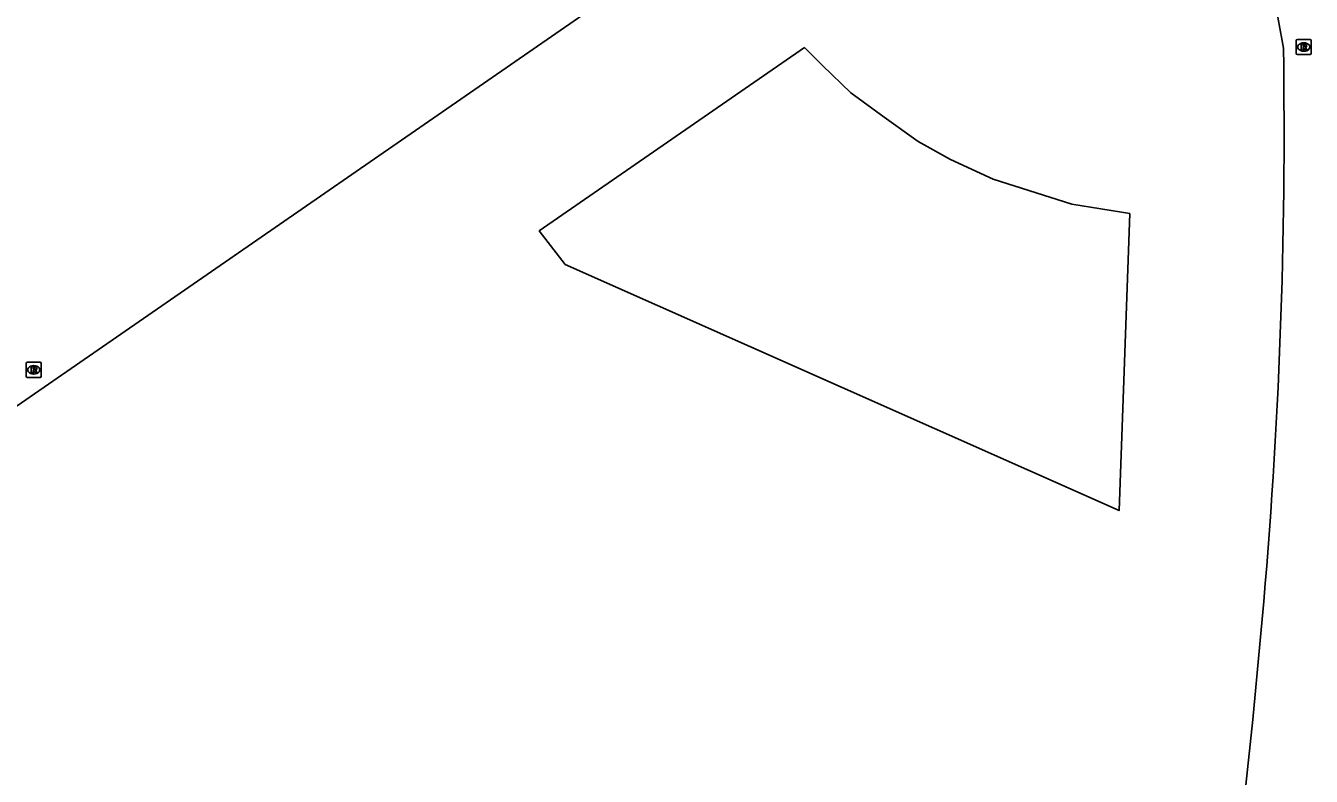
# Model space of a CAD drawing. Extents: x 155018 to 156648, y 383980 to 385733.
# Drawn here: x 155889.6 to 155975.1, y 384565.1 to 384615 of the extents above; entities that cross this region are included whole.
import ezdxf

# ---------------------------------------------------------------- set-up
doc = ezdxf.new("R2010")
doc.units = 0
doc.layers.add('IMGEO_Pand', color=7, linetype='Continuous')
doc.layers.add('IMGEO_Rioolput', color=7, linetype='Continuous')

msp = doc.modelspace()

# ---------------------------------------------------------------- linework, layer by layer
at = {"layer": 'IMGEO_Pand'}
for points in [[(155973.215, 384613.511), (155972.217, 384618.987), (155969.744, 384623.74), (155965.641, 384627.693), (155960.697, 384630.244), (155955.291, 384631.292), (155949.704, 384630.566), (155944.734, 384628.249), (155784.56, 384517.463), (155780.361, 384514.559)], [(155941.39, 384613.544), (155942.593, 384612.364), (155944.477, 384610.539), (155946.68, 384608.922), (155948.937, 384607.304), (155951.092, 384606.111), (155953.935, 384604.803), (155959.154, 384603.146), (155963.01, 384602.514), (155962.301, 384582.77), (155925.502, 384599.134), (155923.773, 384601.359), (155941.39, 384613.544)]]:
    msp.add_lwpolyline(points, dxfattribs=at)
for centre, radius, start, end in [((155611.337, 384607.971), 361.921, 354.85993, 0.87711), ((155548.879, 384611.802), 424.474, 347.88019, 355.10015)]:
    msp.add_arc(centre, radius, start, end, dxfattribs=at)
at = {"layer": 'IMGEO_Rioolput'}
for p, q in [((155974.065, 384613.158), (155974.065, 384614.01)), ((155974.14, 384614.084), (155974.992, 384614.084)), ((155974.553, 384613.864), (155974.578, 384613.864)), ((155975.066, 384614.01), (155975.066, 384613.158)), ((155974.992, 384613.084), (155974.14, 384613.084)), ((155974.576, 384613.304), (155974.551, 384613.304)), ((155889.684, 384591.698), (155889.684, 384592.55)), ((155889.759, 384592.624), (155890.611, 384592.624)), ((155890.685, 384592.55), (155890.685, 384591.698)), ((155890.195, 384591.844), (155890.17, 384591.844)), ((155890.172, 384592.404), (155890.197, 384592.404)), ((155890.611, 384591.624), (155889.759, 384591.624))]:
    msp.add_line(p, q, dxfattribs=at)
for points in [[(155974.065, 384613.158), (155974.065, 384614.01)], [(155974.14, 384614.084), (155974.992, 384614.084)], [(155975.066, 384614.01), (155975.066, 384613.158)], [(155974.992, 384613.084), (155974.14, 384613.084)], [(155974.654, 384613.782), (155974.402, 384613.784), (155974.402, 384613.384)], [(155974.402, 384613.384), (155974.526, 384613.384), (155974.526, 384613.546), (155974.537, 384613.546)], [(155974.58, 384613.703), (155974.526, 384613.703), (155974.526, 384613.622)], [(155974.526, 384613.622), (155974.578, 384613.622)], [(155974.584, 384613.517), (155974.655, 384613.384), (155974.795, 384613.384), (155974.73, 384613.51)], [(155889.684, 384591.698), (155889.684, 384592.55)], [(155889.759, 384592.624), (155890.611, 384592.624)], [(155890.685, 384592.55), (155890.685, 384591.698)], [(155890.273, 384592.322), (155890.021, 384592.324), (155890.021, 384591.924)], [(155890.021, 384591.924), (155890.145, 384591.924), (155890.145, 384592.086), (155890.156, 384592.086)], [(155890.199, 384592.243), (155890.145, 384592.243), (155890.145, 384592.162)], [(155890.145, 384592.162), (155890.197, 384592.162)], [(155890.203, 384592.057), (155890.274, 384591.924), (155890.414, 384591.924), (155890.349, 384592.05)], [(155890.611, 384591.624), (155889.759, 384591.624)]]:
    msp.add_lwpolyline(points, dxfattribs=at)
for centre, radius, start, end in [((155974.142, 384614.008), 0.0765, 91.55205, 178.44795), ((155974.142, 384614.008), 0.0765, 91.55205, 178.44795), ((155974.99, 384614.008), 0.0765, 1.55205, 88.44795), ((155974.99, 384614.008), 0.0765, 1.55205, 88.44795), ((155974.142, 384613.16), 0.0765, 181.55205, 268.44795), ((155974.142, 384613.16), 0.0765, 181.55205, 268.44795), ((155974.536, 384613.493), 0.0533, 26.02933, 88.69889), ((155974.562, 384613.811), 0.19, 274.7715, 282.96867), ((155974.586, 384613.607), 0.0964, 77.00612, 93.18647), ((155974.6, 384613.664), 0.0378, 276.66336, 79.67722), ((155974.653, 384613.672), 0.109, 350.36119, 89.41601), ((155974.651, 384613.672), 0.112, 277.58423, 350.98172), ((155974.635, 384613.457), 0.108, 29.51342, 73.79051), ((155974.99, 384613.16), 0.0765, 271.55205, 358.44795), ((155974.99, 384613.16), 0.0765, 271.55205, 358.44795), ((155889.761, 384592.548), 0.0765, 91.55205, 178.44795), ((155889.761, 384592.548), 0.0765, 91.55205, 178.44795), ((155890.609, 384592.548), 0.0765, 1.55205, 88.44795), ((155890.609, 384592.548), 0.0765, 1.55205, 88.44795), ((155889.761, 384591.7), 0.0765, 181.55205, 268.44795), ((155889.761, 384591.7), 0.0765, 181.55205, 268.44795), ((155890.155, 384592.033), 0.0533, 26.02933, 88.69889), ((155890.181, 384592.351), 0.19, 274.7715, 282.96867), ((155890.205, 384592.147), 0.0964, 77.00612, 93.18647), ((155890.219, 384592.204), 0.0378, 276.66336, 79.67722), ((155890.272, 384592.212), 0.109, 350.36119, 89.41601), ((155890.27, 384592.212), 0.112, 277.58423, 350.98172), ((155890.254, 384591.997), 0.108, 29.51342, 73.79051), ((155890.609, 384591.7), 0.0765, 271.55205, 358.44795), ((155890.609, 384591.7), 0.0765, 271.55205, 358.44795)]:
    msp.add_arc(centre, radius, start, end, dxfattribs=at)
for centre, major_axis, ratio, start_param, end_param in [((155974.552, 384613.584), (-0.387, 0.002), 0.722429, 4.712389, 7.853982), ((155974.577, 384613.584), (-0.39, 0.002), 0.717154, 1.570796, 4.712389), ((155890.171, 384592.124), (-0.387, 0.002), 0.722429, 4.712389, 7.853982), ((155890.196, 384592.124), (-0.39, 0.002), 0.717154, 1.570796, 4.712389)]:
    msp.add_ellipse(centre, major_axis=major_axis, ratio=ratio, start_param=start_param, end_param=end_param, dxfattribs=at)

doc.saveas('drawing.dxf')
